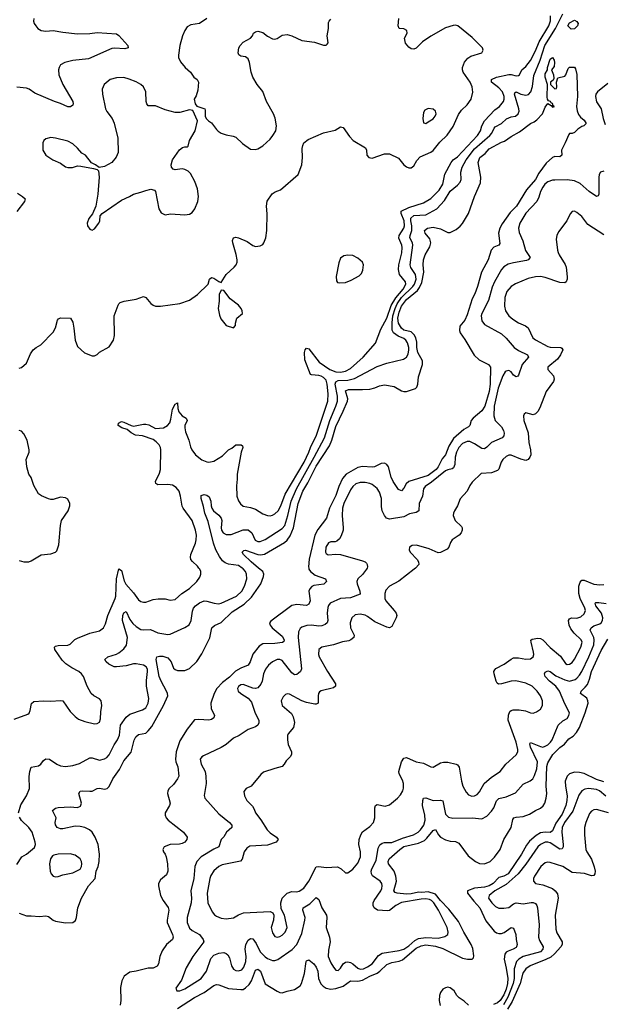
# Model space of a CAD drawing. Header units: inches. Extents: x 1839270 to 1929235, y 762242 to 910350.
# Tile 333 of 362: x 1911795 to 1916587, y 866418 to 874502. Entities that reach past the tile are written whole.
import ezdxf

# ---------------------------------------------------------------- set-up
doc = ezdxf.new("R2010")
doc.units = ezdxf.units.IN
doc.header["$MEASUREMENT"] = 0
doc.layers.add('B9816', color=7, linetype='Continuous')
doc.layers.add('B9817', color=7, linetype='Continuous')

msp = doc.modelspace()

# ---------------------------------------------------------------- linework, layer by layer
at = {"layer": 'B9816', "color": 5}
for points, elevation in [([(1911750, 868759.5), (1911860.5, 868799.5), (1911871.2, 868808.8), (1911881.6, 868830), (1911892, 868888), (1911910, 868904), (1911990, 868908.4), (1912050, 868906), (1912130, 868913), (1912150.3, 868910.3), (1912210, 868821.6), (1912250, 868780.5), (1912278.5, 868758.5), (1912330, 868738.7), (1912410, 868721.3), (1912430, 868722.4), (1912450, 868734.8), (1912457.8, 868762.2), (1912460.3, 868819.7), (1912469.7, 868870), (1912463.6, 868910), (1912450, 868927), (1912404, 868950), (1912382.7, 868970), (1912349.7, 869029.7), (1912319.6, 869110), (1912302.4, 869130), (1912281.6, 869150), (1912221.6, 869181.6), (1912174.1, 869214.1), (1912142.3, 869242.3), (1912082.3, 869330), (1912079.6, 869350), (1912090, 869358.7), (1912110, 869362.7), (1912190, 869366.3), (1912210, 869375.3), (1912247.9, 869412.1), (1912270, 869424.9), (1912370, 869465.7), (1912450, 869484.6), (1912484.2, 869510), (1912498.9, 869541.1), (1912519.5, 869610), (1912579.1, 869750), (1912584.1, 869770), (1912589.3, 869910), (1912610, 869992.4), (1912630, 869980.5), (1912653.9, 869893.9), (1912667, 869867), (1912730, 869797), (1912770, 869737.5), (1912790, 869723.9), (1912810, 869719), (1912830, 869718.7), (1912890, 869740.3), (1912932.1, 869747.9), (1912987.9, 869747.9), (1913030, 869737), (1913070, 869741.1), (1913124.8, 869790), (1913190, 869831.8), (1913248.4, 869890), (1913273.9, 869926.1), (1913281.5, 869950), (1913281.1, 869970), (1913274.6, 869990), (1913266.8, 870000)], 580), ([(1911786, 867990), (1911803.6, 868056.4), (1911850, 868128.4), (1911875.2, 868190), (1911871.5, 868288.5), (1911877.7, 868330), (1911890, 868364), (1911950, 868374.8), (1911969.6, 868390.4), (1911990, 868420.7), (1912010, 868434.4), (1912038.8, 868430), (1912099.3, 868390), (1912130, 868376.5), (1912170, 868369.2), (1912230, 868378.6), (1912285.5, 868394.5), (1912370, 868440.3), (1912390, 868440.3), (1912450, 868422.3), (1912490, 868433.4), (1912510, 868444.7), (1912530, 868466.3), (1912571.5, 868548.5), (1912598.9, 868590), (1912612.9, 868627.1), (1912622.9, 868710), (1912670, 868774.3), (1912699.5, 868800.5), (1912804.2, 868835.8), (1912830, 868851.6), (1912850.6, 868890), (1912855.8, 868930), (1912836.8, 869030), (1912835.7, 869075.7), (1912844.2, 869150), (1912843.2, 869170), (1912832.3, 869190), (1912810, 869201.3), (1912750, 869213.6), (1912730, 869213.1), (1912670, 869196.7), (1912590, 869187.3), (1912570, 869188.9), (1912526, 869210), (1912503.7, 869230), (1912494.5, 869250), (1912518, 869270), (1912590, 869293.2), (1912610, 869304.7), (1912650, 869336.3), (1912672.2, 869367.8), (1912680.5, 869430), (1912639.8, 869570), (1912642.2, 869610), (1912650, 869632.7), (1912670, 869643), (1912698.6, 869578.6), (1912724.5, 869544.5), (1912750, 869520.7), (1912790, 869496.5), (1912810, 869491.2), (1912870, 869494.7), (1912930, 869469), (1913010, 869455.3), (1913030, 869458), (1913150, 869510.4), (1913186.6, 869533.4), (1913203.5, 869570), (1913214.4, 869645.6), (1913222.4, 869670), (1913236.9, 869690), (1913270, 869713.6), (1913310, 869729.2), (1913330, 869728.3), (1913390.2, 869710.2), (1913427.1, 869707.1), (1913450, 869710.2), (1913576.1, 869770), (1913617.9, 869810), (1913639.6, 869850), (1913658.8, 869910), (1913656.8, 869950), (1913649.8, 869970), (1913630, 869994), (1913621, 870000)], 560), ([(1911790, 867165.2), (1911850, 867143.1), (1911890, 867145.7), (1911957.6, 867137.6), (1912010, 867143.9), (1912030, 867139.1), (1912070, 867109.1), (1912090, 867099.7), (1912170, 867086.2), (1912229.8, 867090.2), (1912253.7, 867106.3), (1912262.2, 867130), (1912271.3, 867210), (1912303.4, 867290), (1912361, 867390), (1912415.4, 867450), (1912423.6, 867510), (1912439.7, 867550), (1912447.2, 867590), (1912449.5, 867650), (1912439.2, 867730), (1912415, 867790), (1912389.9, 867830), (1912366.8, 867850), (1912330, 867868.8), (1912290, 867878.5), (1912250, 867879.2), (1912150, 867858.2), (1912130, 867859.8), (1912103.6, 867870), (1912087.6, 867892.4), (1912085.6, 867910), (1912094, 867950), (1912064.5, 868010), (1912090, 868027), (1912110, 868032.8), (1912210, 868039.3), (1912270, 868034.4), (1912295, 868045), (1912302.8, 868070), (1912281.1, 868150), (1912292.3, 868167.7), (1912310, 868171.8), (1912370, 868166.7), (1912390, 868169.2), (1912430, 868190.2), (1912450, 868192.6), (1912490, 868185.2), (1912514, 868190), (1912530, 868206), (1912558.8, 868270), (1912613.8, 868346.2), (1912650, 868416.1), (1912710, 868486.9), (1912734.6, 868585.4), (1912747.3, 868612.7), (1912770, 868633.4), (1912830, 868645.3), (1912850, 868662.7), (1912879.9, 868700.1), (1912975.8, 868870), (1913009.9, 868950), (1913008.4, 868970), (1913000.5, 868990), (1912955.8, 869070), (1912939.6, 869110), (1912915.9, 869250), (1912919.7, 869270), (1912943.1, 869276.9), (1912970, 869277.2), (1913010, 869262.3), (1913037.4, 869230), (1913058.9, 869178.9), (1913070, 869167.1), (1913090, 869158.6), (1913150, 869158.9), (1913190, 869173.8), (1913250, 869231.7), (1913290, 869295.8), (1913354.6, 869425.4), (1913373.5, 869510), (1913393, 869527), (1913450, 869552.2), (1913540.6, 869639.4), (1913637.6, 869702.4), (1913698.4, 869761.6), (1913756.9, 869843.1), (1913773.7, 869870), (1913797, 869930), (1913799.8, 869950), (1913792, 869970), (1913755.5, 870000)], 540), ([(1914167.9, 870000), (1914170.1, 869990), (1914183.2, 869970), (1914221.4, 869941.4), (1914305.5, 869910), (1914314.4, 869890), (1914292.1, 869867.9), (1914210, 869855.7), (1914193, 869847), (1914176.9, 869830), (1914168.6, 869810), (1914178.6, 869730), (1914170, 869702.4), (1914150, 869693.5), (1914070, 869699.8), (1914030, 869692.5), (1913856.9, 869563.1), (1913846, 869550), (1913850.2, 869530), (1913866.7, 869510), (1913950, 869439.7), (1913966.2, 869410), (1913962.7, 869397.3), (1913951.4, 869388.6), (1913890, 869381.1), (1913790, 869376.5), (1913761.2, 869358.8), (1913710, 869292), (1913687.6, 869230), (1913670, 869201.6), (1913610, 869178.8), (1913568, 869152), (1913516.6, 869103.4), (1913460.3, 869059.7), (1913413.1, 869010), (1913392.2, 868970), (1913364.2, 868890), (1913366.9, 868846.9), (1913393.1, 868790), (1913390, 868769.4), (1913370, 868756.3), (1913348.2, 868751.8), (1913264.3, 868755.7), (1913230, 868752.6), (1913170, 868676.3), (1913110, 868581.6), (1913080.5, 868490), (1913074.8, 868430), (1913077.5, 868410), (1913093.5, 868366.5), (1913100.2, 868290), (1913091.5, 868270), (1913057.9, 868222.1), (1913022.6, 868190), (1913011.8, 868170), (1913009.1, 868149.1), (1913030.3, 868070), (1913026, 868050), (1912988.9, 867990), (1912988.8, 867970), (1912997.6, 867950), (1913014.9, 867930), (1913138.4, 867830), (1913168.7, 867790), (1913166, 867770), (1913150.3, 867750), (1913130, 867738.7), (1913107.3, 867732.7), (1913029.3, 867730.7), (1912982, 867710), (1912970.6, 867690), (1912976.3, 867670), (1912990.3, 867650.3), (1912997.6, 867630), (1913008.9, 867570), (1913012, 867510), (1912998.9, 867481.1), (1912950, 867440.5), (1912933.8, 867410), (1912933.6, 867390), (1912950.2, 867310), (1912971.5, 867270), (1913012.7, 867212.7), (1913020.2, 867190), (1913005.6, 867110), (1913006, 867090), (1913049.2, 866990), (1913054.4, 866970), (1913050.3, 866950), (1912999.5, 866910), (1912963.5, 866856.5), (1912944.9, 866810), (1912934.9, 866750), (1912923.8, 866730), (1912890, 866716), (1912850, 866713.5), (1912750.8, 866690), (1912697.7, 866682.3), (1912651.5, 866648.5), (1912632.7, 866610), (1912622.6, 866557.4), (1912624.7, 866450), (1912618.8, 866410)], 540), ([(1914646.9, 870000), (1914642.2, 869990), (1914610, 869946.2), (1914571.7, 869910), (1914563.9, 869890), (1914564.5, 869870), (1914586.5, 869810), (1914590, 869784), (1914510, 869755), (1914430, 869748.3), (1914344.6, 869710), (1914330, 869693), (1914323.9, 869676.1), (1914319.2, 869630), (1914323.5, 869570), (1914319.2, 869550), (1914304, 869536), (1914274.7, 869525.3), (1914250, 869522.6), (1914190, 869529.8), (1914151.8, 869528.2), (1914110, 869515.1), (1914096.5, 869503.5), (1914083.8, 869476.2), (1914080.1, 869430), (1914107.5, 869172.5), (1914100.3, 869150), (1914084.7, 869135.3), (1914070, 869125.7), (1914050, 869122.3), (1914030, 869138.2), (1913950, 869240.8), (1913930, 869249.8), (1913910, 869249.8), (1913870, 869229.8), (1913838.5, 869201.5), (1913813.4, 869170), (1913796.2, 869130), (1913784.4, 869070), (1913775, 869045), (1913750, 869016.2), (1913730, 869011.5), (1913710, 869012.8), (1913630, 869043.1), (1913610, 869040.9), (1913590, 869026.6), (1913583.6, 869010), (1913589.4, 868989.4), (1913610, 868970.3), (1913671.1, 868931.1), (1913697.7, 868897.7), (1913728.2, 868808.2), (1913757, 868750), (1913759.3, 868730), (1913750.6, 868710), (1913730, 868697), (1913670, 868675.1), (1913595.5, 868624.5), (1913550, 868602), (1913490, 868552.2), (1913450, 868526.2), (1913302.9, 868457.1), (1913290.2, 868449.8), (1913275.8, 868430), (1913284.9, 868390), (1913316.9, 868330), (1913323.9, 868290), (1913326.3, 868230), (1913308.9, 868131.1), (1913314, 868110), (1913430, 867982.4), (1913518.3, 867910), (1913535.6, 867890), (1913537.6, 867870), (1913491.5, 867830), (1913470, 867791.8), (1913450.2, 867769.8), (1913428.5, 867710), (1913390, 867692.2), (1913284.7, 867630), (1913250.2, 867590), (1913232.7, 867550), (1913224.1, 867450), (1913198.6, 867350), (1913204.5, 867290), (1913202.3, 867250), (1913170.8, 867130), (1913170.8, 867090.8), (1913190, 867043.6), (1913210, 867025.2), (1913270.2, 866990), (1913300.2, 866950), (1913306, 866930), (1913215.3, 866810), (1913162.5, 866717.5), (1913123.9, 866616.1), (1913077.3, 866550), (1913086, 866530), (1913110, 866528.8), (1913150, 866543.9), (1913285.7, 866630), (1913329.8, 866690), (1913364.5, 866795.5), (1913390, 866820.3), (1913430, 866839), (1913470, 866842.3), (1913490, 866836), (1913504.7, 866824.7), (1913518.6, 866798.6), (1913534.4, 866734.4), (1913550, 866706), (1913570, 866695.2), (1913590, 866693.6), (1913617.9, 866702.1), (1913636.1, 866723.9), (1913652.4, 866770), (1913653.3, 866810), (1913645.6, 866870), (1913651.4, 866908.6), (1913670, 866944.2), (1913690, 866958), (1913710, 866955.8), (1913736.6, 866916.6), (1913770, 866850.2), (1913810, 866807.9), (1913830, 866794.6), (1913870, 866778.9), (1913890, 866777.2), (1913914.9, 866785.1), (1914032, 866868), (1914069.1, 866910), (1914110, 867000.3), (1914135.2, 867110), (1914137.4, 867130), (1914120.7, 867190), (1914122.7, 867210), (1914176.7, 867243.3), (1914230, 867296), (1914250, 867279.1), (1914275.8, 867210), (1914312.7, 867150), (1914317.7, 867130), (1914310.2, 867050), (1914338.6, 866970), (1914344.8, 866930), (1914330, 866862), (1914328.5, 866810), (1914350, 866758.4), (1914370, 866723), (1914390, 866699.3), (1914410, 866695.8), (1914430, 866714), (1914451.7, 866750), (1914470, 866763.7), (1914490, 866767.3), (1914510, 866762.5), (1914530, 866751.3), (1914570, 866715), (1914590, 866706.9), (1914617.6, 866710), (1914650, 866724.7), (1914689.1, 866750.9), (1914741.7, 866818.3), (1914770, 866837), (1914910, 866859.4), (1914950, 866871.2), (1914990, 866896.9), (1915039.3, 866940.7), (1915070, 866957), (1915130, 866966.5), (1915230, 866961.5), (1915285.2, 866974.8), (1915309.7, 866990), (1915314, 867010), (1915303.7, 867050), (1915232.3, 867190), (1915196, 867250), (1915176.1, 867270), (1915158.8, 867278.8), (1915130, 867283.9), (1915090, 867282), (1914930, 867253.4), (1914883.2, 867230), (1914831.2, 867188.8), (1914815.1, 867184.9), (1914732, 867192), (1914703.9, 867210), (1914696.8, 867230), (1914698.2, 867250), (1914705.8, 867270), (1914759.9, 867350), (1914768.5, 867370), (1914771.1, 867391.1), (1914767.8, 867410), (1914753.7, 867430), (1914692.7, 867472.7), (1914682.2, 867490), (1914681.5, 867510), (1914686.1, 867530), (1914720.8, 867599.2), (1914739.3, 867700.7), (1914752.7, 867727.3), (1914770, 867740.5), (1914790, 867747), (1914850, 867746.9), (1914937.3, 867782.7), (1915028.4, 867810), (1915065.3, 867830), (1915086.9, 867850), (1915114.2, 867890), (1915124.3, 867930), (1915122.6, 867970), (1915102.9, 868050), (1915103.9, 868090), (1915110, 868110.4), (1915130, 868112.6), (1915190, 868090.8), (1915250, 868095), (1915268, 868088), (1915290, 867979.3), (1915315.2, 867955.2), (1915350, 867946.9), (1915510.2, 867950.2), (1915590, 867940.4), (1915630, 867962.4), (1915670, 868002.6), (1915686.8, 868030), (1915710, 868088.7), (1915730, 868108.1), (1915790, 868122.6), (1915866.3, 868153.7), (1915930, 868224.6), (1915987.4, 868252.6), (1916008.2, 868270), (1916022.9, 868297.1), (1916041.5, 868350), (1916046.2, 868410), (1915988.8, 868530), (1915982.4, 868557.6), (1915990, 868568.2), (1916070, 868533.4), (1916090, 868530.2), (1916110, 868536), (1916130, 868549.4), (1916152.7, 868570), (1916166.6, 868590), (1916214.7, 868710), (1916254.3, 868745.7), (1916290, 868765.3), (1916304.2, 868790), (1916309.5, 868810), (1916270, 868886), (1916226.9, 868990), (1916195.6, 869030), (1916145.7, 869070), (1916109.8, 869110), (1916103.1, 869130), (1916110, 869144.4), (1916130, 869156.3), (1916150, 869149.4), (1916195.9, 869115.9), (1916270, 869081), (1916310, 869072.2), (1916354.5, 869085.5), (1916370, 869095.3), (1916390, 869118.9), (1916410.2, 869149.8), (1916467.6, 869270), (1916508.1, 869370), (1916512.4, 869410), (1916508.3, 869430), (1916478.7, 869490), (1916486, 869510), (1916510, 869526), (1916558.4, 869541.6), (1916570, 869550.2), (1916579.6, 869570), (1916581.6, 869590), (1916571.8, 869630), (1916525.9, 869690), (1916521.2, 869710), (1916524.5, 869715.5), (1916550, 869718.1), (1916610, 869707.8)], 560), ([(1915044.2, 870000), (1915034.9, 869990), (1914907.6, 869892.4), (1914830, 869849.6), (1914802.2, 869817.8), (1914791.7, 869790), (1914791.5, 869750), (1914800.8, 869730), (1914870.2, 869650), (1914885.2, 869630), (1914891.3, 869610), (1914886.5, 869590), (1914850, 869519.5), (1914830, 869509.7), (1914810, 869513.7), (1914710, 869557.3), (1914650, 869602.7), (1914630, 869612.5), (1914590, 869622.2), (1914550, 869615.8), (1914522.4, 869590), (1914507.2, 869550), (1914511.6, 869510), (1914541.6, 869450), (1914538, 869430), (1914513.4, 869410), (1914496.9, 869403.1), (1914445.3, 869394.7), (1914370, 869369.7), (1914274.8, 869350), (1914250.4, 869330), (1914247.7, 869290), (1914254.6, 869270), (1914322.4, 869150), (1914388.9, 869050), (1914386.7, 869030), (1914370, 869016.9), (1914270, 868992.1), (1914257.3, 868982.7), (1914249.2, 868970.8), (1914244.4, 868950), (1914244.4, 868890), (1914230, 868881), (1914218.6, 868881.4), (1914150, 868894.5), (1914110.4, 868910.4), (1914010, 868963.1), (1913990, 868965.7), (1913978.5, 868961.5), (1913957.2, 868942.8), (1913941.1, 868910), (1913949, 868870), (1914026.4, 868806.4), (1914038.9, 868778.9), (1914050.8, 868730.8), (1914041.8, 868690), (1914000.2, 868639.8), (1913994, 868626), (1913993.6, 868590), (1914000.2, 868550), (1914027.2, 868490), (1914027.2, 868470), (1914014.6, 868450), (1913982.6, 868417.4), (1913967.6, 868390), (1913950.4, 868370), (1913890, 868355.1), (1913797.4, 868322.6), (1913775.3, 868304.7), (1913695.5, 868210), (1913654, 868190), (1913634.9, 868165.1), (1913639.5, 868130), (1913660.4, 868090), (1913705.7, 868045.7), (1913720.6, 868020.6), (1913730.4, 867990), (1913773.7, 867933.7), (1913826, 867850), (1913850, 867825.5), (1913903.8, 867790), (1913918, 867770), (1913900.7, 867750), (1913830, 867724.8), (1913683.5, 867716.5), (1913660, 867700), (1913637.3, 867670), (1913620.3, 867610), (1913607.5, 867592.5), (1913456.3, 867563.7), (1913430, 867549.8), (1913390, 867515.1), (1913365, 867475), (1913355.6, 867450), (1913334.1, 867330), (1913340.2, 867250), (1913376.1, 867176.1), (1913393.8, 867153.8), (1913410, 867142.3), (1913450, 867126.5), (1913490, 867120.9), (1913550, 867128.9), (1913590, 867153.1), (1913632.3, 867167.7), (1913850, 867181.3), (1913872.4, 867170), (1913881.1, 867150), (1913878.3, 867110), (1913860.2, 867050), (1913870, 867003.8), (1913890, 866975.3), (1913910, 866970.3), (1913930, 866974.3), (1913950, 866985.2), (1913974, 867010), (1913989.8, 867050), (1913968, 867150), (1913940.6, 867200.6), (1913938.2, 867250), (1913950.8, 867290), (1913990, 867329.4), (1914030, 867343.9), (1914070, 867342.1), (1914090, 867347.3), (1914128.4, 867371.6), (1914169.9, 867430.1), (1914230, 867545.5), (1914250, 867550.2), (1914310, 867540.7), (1914405.5, 867545.5), (1914434.8, 867530), (1914470, 867497.3), (1914490, 867496.3), (1914530, 867526.7), (1914570, 867576.5), (1914593.5, 867630), (1914591.9, 867670), (1914578.7, 867730), (1914581.4, 867770), (1914595.1, 867810), (1914610, 867835.3), (1914670, 867876.9), (1914698.8, 867910), (1914711.2, 867950), (1914709.8, 868030.2), (1914715.1, 868050), (1914730, 868058.6), (1914795.5, 868044.5), (1914830, 868055.2), (1914897.3, 868110), (1914921.9, 868138.1), (1914939.3, 868170), (1914946.1, 868193.9), (1914946, 868230), (1914937.9, 868257.9), (1914910.8, 868310), (1914907.7, 868330), (1914930, 868408), (1914950, 868438.7), (1914970, 868444), (1915050, 868409.1), (1915110, 868398.7), (1915170, 868366.4), (1915190, 868364.4), (1915250, 868401.3), (1915274.1, 868405.9), (1915310, 868405.7), (1915378.8, 868390), (1915390, 868383), (1915404.2, 868364.2), (1915422.3, 868250), (1915434.6, 868210), (1915460, 868160), (1915479.1, 868139.1), (1915507.3, 868127.3), (1915530, 868129.1), (1915550, 868140.3), (1915570, 868162.4), (1915607.9, 868232.1), (1915670, 868283.2), (1915738.7, 868330), (1915785.4, 868390), (1915870, 868466.7), (1915884.4, 868490), (1915885, 868510), (1915869.9, 868570), (1915805.2, 868750), (1915807.7, 868792.3), (1915819.1, 868820.9), (1915829.1, 868830.9), (1915845.3, 868834.7), (1915895.2, 868835.2), (1915948.2, 868828.2), (1915990, 868811.7), (1916010, 868808.9), (1916039.5, 868820.5), (1916070, 868841.6), (1916088, 868872), (1916087.1, 868910), (1916070.9, 868950), (1916044.8, 868990), (1916003, 869030), (1915950, 869053.5), (1915867.2, 869072.8), (1915830, 869072), (1915750, 869048.5), (1915727.5, 869047.5), (1915715.4, 869055.4), (1915706.9, 869070), (1915690.8, 869130), (1915688.6, 869150), (1915694.9, 869165.1), (1915705.4, 869174.6), (1915773, 869210), (1915830, 869252.9), (1915850, 869261.3), (1915890, 869261.6), (1915950, 869251.3), (1915990, 869253.1), (1916009.8, 869270.2), (1916015.7, 869290), (1916014.5, 869310), (1915993.1, 869390), (1915992.9, 869407.1), (1916003.3, 869416.7), (1916050, 869423.9), (1916070, 869422.4), (1916091.4, 869411.4), (1916150, 869347.1), (1916236.4, 869276.4), (1916275.8, 869215.8), (1916290, 869208), (1916310, 869210.3), (1916330, 869224), (1916350, 869252.4), (1916401.5, 869350), (1916412.3, 869390), (1916404.1, 869410), (1916346.1, 869466.1), (1916320.8, 869500.8), (1916305.4, 869530), (1916302, 869570), (1916310, 869582), (1916326, 869590), (1916370, 869589), (1916400.9, 869599.1), (1916430, 869624.9), (1916439.4, 869650), (1916434.9, 869670), (1916397.9, 869750), (1916386.4, 869790), (1916385.6, 869850), (1916395.8, 869884.2), (1916410, 869900.2), (1916430, 869901.4), (1916510, 869866.4), (1916558.6, 869861.4), (1916590, 869864.9)], 580), ([(1913090, 866382.6), (1913230, 866473.2), (1913310, 866514.4), (1913390, 866572.8), (1913410, 866579.8), (1913430, 866577.8), (1913510, 866547.5), (1913610, 866538.4), (1913630, 866540.5), (1913650, 866552), (1913678.7, 866581.3), (1913697.3, 866610), (1913730, 866698), (1913750, 866706.7), (1913770.7, 866690), (1913810, 866587.5), (1913910, 866525), (1913930, 866514.8), (1913950, 866511), (1913990, 866525.5), (1914050, 866538.3), (1914097.1, 866570), (1914109.9, 866590.1), (1914133.3, 866670), (1914148, 866770), (1914150, 866774.8), (1914170, 866782), (1914210, 866751.5), (1914230, 866722.6), (1914242.7, 866690), (1914249.5, 866630), (1914266.6, 866586.6), (1914286.1, 866566.1), (1914310, 866551.5), (1914350, 866541.2), (1914390, 866547.1), (1914450, 866568.1), (1914510, 866611.4), (1914570, 866607.9), (1914610, 866616.9), (1914670, 866650.1), (1914730, 866674.2), (1914751.1, 866688.9), (1914810, 866745.4), (1914850, 866760.9), (1914910, 866771.3), (1914936.8, 866783.2), (1915050, 866878.5), (1915090, 866898.6), (1915130, 866905.5), (1915210, 866896.7), (1915270, 866876), (1915430, 866796.1), (1915472.1, 866787.9), (1915510.8, 866789.2), (1915519.9, 866800.1), (1915524.4, 866815.6), (1915515.4, 866875.4), (1915501.2, 866910), (1915441.6, 867010), (1915397.2, 867097.2), (1915319.5, 867199.5), (1915250.9, 867270), (1915210, 867321.9), (1915150, 867340.6), (1915095.3, 867335.3), (1915070, 867337.8), (1915010, 867324.4), (1914970, 867322.7), (1914893.2, 867330), (1914876.5, 867336.5), (1914867.7, 867350), (1914888, 867430), (1914884.5, 867470), (1914870.3, 867510.3), (1914823.2, 867570), (1914821, 867590), (1914828.9, 867611.1), (1914915.7, 867690), (1914950, 867714.9), (1915070, 867742.2), (1915117.9, 867762.1), (1915138.9, 867781.1), (1915190, 867845.6), (1915210, 867853.4), (1915234, 867810), (1915250.3, 867790), (1915292.1, 867767.9), (1915330, 867757.7), (1915373.9, 867753.9), (1915401.3, 867741.3), (1915477.4, 867637.4), (1915536.5, 867590), (1915570, 867574.8), (1915610, 867570.9), (1915658.7, 867590), (1915694, 867626), (1915738.5, 867690), (1915770, 867771.5), (1915829.8, 867870), (1915844, 867936), (1915850.9, 867949.1), (1915870, 867955.6), (1915930, 867958.7), (1915981, 867979), (1916030, 868009.2), (1916071.8, 868028.2), (1916092.3, 868047.7), (1916106.6, 868070), (1916118, 868110), (1916123, 868150), (1916118.4, 868210), (1916123.5, 868370), (1916130, 868401.5), (1916172.5, 868470), (1916230, 868525.6), (1916267.4, 868552.6), (1916303.5, 868596.5), (1916340, 868620), (1916366, 868650), (1916389.9, 868690), (1916438.8, 868810), (1916461.2, 868890), (1916459.5, 868910), (1916450.4, 868930.4), (1916398.9, 868970), (1916404.8, 868990), (1916438.9, 869021.1), (1916455.9, 869044.1), (1916473.2, 869086.8), (1916489.1, 869150), (1916570, 869323.9), (1916625, 869415)], 540), ([(1916590, 868243.2), (1916530, 868264.4), (1916430, 868312.2), (1916390, 868321), (1916350, 868323.6), (1916310, 868309.8), (1916290, 868289.7), (1916274.6, 868250), (1916275.4, 868210), (1916290.1, 868130), (1916287.4, 868090), (1916278.3, 868050), (1916250, 867977.9), (1916195.6, 867904.4), (1916170, 867841.5), (1916150.6, 867829.4), (1916110, 867831.9), (1916070, 867825.1), (1916034.8, 867805.2), (1915981.7, 867758.3), (1915955.3, 867724.7), (1915916, 867650), (1915806.2, 867490), (1915770, 867469.2), (1915730, 867458), (1915681.3, 867410), (1915650, 867390.7), (1915610, 867380.8), (1915528.1, 867371.9), (1915471.5, 867350), (1915472.4, 867330), (1915524, 867264), (1915573.8, 867210), (1915623.2, 867103.2), (1915690, 867018.5), (1915710, 867003.9), (1915730, 866999.2), (1915750, 867000.7), (1915771.5, 867008.5), (1915830, 867048.2), (1915850, 867042), (1915869, 866990), (1915870.2, 866950), (1915878.5, 866910), (1915875.2, 866890), (1915870, 866885.6), (1915846.7, 866870), (1915804.7, 866855.3), (1915790, 866846), (1915777, 866830), (1915773.3, 866790), (1915790, 866715.8), (1915801.9, 866630), (1915799.4, 866590), (1915790, 866542.7), (1915770, 866495.9), (1915740.5, 866450), (1915717, 866430), (1915684, 866416)], 540), ([(1916606.3, 868126.3), (1916554.3, 868170), (1916530, 868181.3), (1916464.7, 868190), (1916434.9, 868185.1), (1916410, 868169.8), (1916386, 868134), (1916335.2, 868004.8), (1916269.4, 867910), (1916249.3, 867870), (1916246.9, 867830), (1916258.4, 867730), (1916256.8, 867710), (1916250, 867695.4), (1916230, 867690.6), (1916150, 867744), (1916130, 867750.3), (1916110, 867749.9), (1916070.2, 867730), (1916048.4, 867710), (1915951.2, 867568.8), (1915888.1, 867490), (1915790, 867402.3), (1915696.8, 867350), (1915648.3, 867310), (1915644.7, 867290), (1915670.6, 867250.6), (1915701.6, 867221.6), (1915730, 867208.6), (1915770, 867206.4), (1915810, 867213.7), (1915850, 867244.2), (1915870, 867250.7), (1915930, 867243.2), (1915994.2, 867254.2), (1916010, 867253.2), (1916030, 867244.7), (1916042, 867230), (1916047.6, 867210), (1916060.9, 867070), (1916054.6, 866970), (1916062.8, 866942.8), (1916094, 866890), (1916091.1, 866870), (1916070, 866849.4), (1915930, 866809.9), (1915892.5, 866790), (1915872.6, 866770), (1915853.9, 866710), (1915854.2, 866630), (1915845.7, 866590), (1915804, 866476), (1915766.5, 866413.5)], 560), ([(1916630, 867989.9), (1916530, 868016.8), (1916510, 868015.8), (1916490, 868003.6), (1916474.4, 867985.6), (1916442, 867910), (1916432.6, 867870), (1916432.3, 867810), (1916444.2, 867690), (1916452, 867670), (1916490.3, 867610), (1916512.5, 867547.5), (1916519.3, 867510), (1916517.3, 867490), (1916510, 867475.3), (1916490, 867472.7), (1916432, 867492), (1916330, 867500.9), (1916255.6, 867550), (1916150, 867583.5), (1916130, 867586), (1916110, 867580.4), (1916073.6, 867550), (1916021.2, 867470), (1916013.6, 867450), (1916013.1, 867430), (1916029.2, 867409.2), (1916090, 867397.7), (1916168.6, 867368.6), (1916191.8, 867350), (1916210, 867324.9), (1916217.2, 867290), (1916190.9, 867150), (1916196.3, 867036.3), (1916204, 867004), (1916248.3, 866930), (1916248.3, 866910), (1916237.8, 866890), (1916187.3, 866832.7), (1916154.5, 866805.5), (1916115.2, 866784.8), (1915986.1, 866733.9), (1915950, 866709.8), (1915926.9, 866673.1), (1915904, 866590), (1915838.4, 866441.6), (1915801, 866379)], 580), ([(1911770, 867564.7), (1911812, 867628), (1911849.5, 867650.5), (1911915.1, 867704.9), (1911925.2, 867730), (1911922.7, 867750), (1911896.9, 867830), (1911870, 867869.6), (1911808.4, 867928.4), (1911793.3, 867953.3)], 560), ([(1915478.9, 866410), (1915444, 866444), (1915403.4, 866470), (1915384.2, 866490), (1915361, 866530), (1915330, 866553), (1915310, 866558), (1915290, 866553.5), (1915270, 866541), (1915250, 866514.3), (1915240.8, 866490), (1915238.4, 866450), (1915247.9, 866407.9)], 540)]:
    msp.add_lwpolyline(points, dxfattribs=dict(at, elevation=elevation))
at = {"layer": 'B9816', "color": 5, "elevation": 560}
msp.add_lwpolyline([(1912210, 867654.7), (1912110, 867649.5), (1912076.3, 867643.7), (1912063.4, 867636.6), (1912048.4, 867611.6), (1912040.4, 867570), (1912046, 867510), (1912054, 867490), (1912070, 867470.8), (1912090, 867465.5), (1912110, 867468.2), (1912150, 867481.3), (1912230, 867496.4), (1912290, 867528.5), (1912301.3, 867550), (1912304.7, 867570), (1912302.4, 867590), (1912292.1, 867612.1), (1912250, 867643.6)], close=True, dxfattribs=at)
at = {"layer": 'B9817', "color": 5}
for points, elevation in [([(1911910.5, 874510.5), (1911908.4, 874490), (1911914, 874470), (1911926.4, 874450), (1911944.4, 874430), (1911970, 874413.4), (1912010, 874406.2), (1912070, 874412.3), (1912150, 874398.2), (1912270, 874384.9), (1912370, 874388.5), (1912430, 874397), (1912590, 874385.5), (1912610, 874370.8), (1912684, 874290), (1912686, 874270), (1912658, 874262), (1912572.4, 874267.6), (1912550, 874265.1), (1912358.9, 874181.1), (1912230, 874167.1), (1912164.9, 874150), (1912130.4, 874130), (1912118.9, 874110), (1912114.3, 874090), (1912115.2, 874050), (1912149.4, 873969.4), (1912230.2, 873830), (1912233.1, 873810), (1912230, 873799), (1912212.9, 873787.1), (1912190, 873786.6), (1912130, 873814.7), (1912081.2, 873830), (1911919.7, 873899.7), (1911871.3, 873931.3), (1911850, 873939.5), (1911772.5, 873947.5)], 620), ([(1911790, 871642), (1911810, 871646), (1911850, 871680.5), (1911882.3, 871757.7), (1911905.1, 871790), (1911930, 871810.4), (1911968.3, 871831.7), (1912070, 871937.3), (1912090, 871971), (1912105.6, 872034.4), (1912113.8, 872046.2), (1912130, 872052.7), (1912210.7, 872050), (1912230, 872018), (1912239.2, 871970), (1912249, 871870), (1912270, 871819.1), (1912327.2, 871767.2), (1912390, 871742.6), (1912410, 871741.3), (1912430, 871752.7), (1912450, 871773.1), (1912530, 871817), (1912564.7, 871870), (1912573, 871910), (1912570.7, 872070), (1912602.4, 872157.6), (1912608.2, 872170), (1912620.9, 872179.1), (1912652.7, 872190), (1912752.1, 872207.9), (1912810, 872228.7), (1912830, 872222), (1912871.8, 872171.8), (1912890, 872158), (1912910, 872150.4), (1912950, 872150.4), (1913110, 872172.8), (1913190, 872200.2), (1913255.3, 872244.7), (1913341.2, 872330), (1913354, 872370), (1913370, 872386), (1913390, 872378.8), (1913430, 872351.3), (1913450, 872344.7), (1913489.6, 872410), (1913556, 872470), (1913573.1, 872490), (1913580.3, 872510), (1913581.6, 872530), (1913572.8, 872572.8), (1913543.6, 872670), (1913542.9, 872690), (1913549.6, 872710.4), (1913570, 872715.8), (1913590, 872710.3), (1913661.2, 872681.2), (1913710, 872648.7), (1913730, 872640.3), (1913770, 872643.7), (1913790, 872655.5), (1913799.7, 872670), (1913816.4, 872710), (1913823.9, 872770), (1913827.5, 872907.5), (1913820.9, 872970), (1913827.5, 873012.5), (1913867.2, 873072.8), (1913892.1, 873087.9), (1913935.6, 873104.4), (1914080.4, 873230), (1914110, 873311.3), (1914116.8, 873370), (1914114.7, 873445.3), (1914118.2, 873470), (1914129.1, 873490.9), (1914162.1, 873517.9), (1914290, 873574), (1914385.6, 873594.4), (1914430, 873622), (1914450, 873616.3), (1914502.3, 873542.3), (1914532.7, 873510), (1914634, 873450), (1914641.3, 873430), (1914646.4, 873390), (1914662.8, 873370), (1914690, 873366), (1914790, 873399.6), (1914830, 873400.3), (1914904.8, 873364.8), (1914948.4, 873310), (1914970, 873292.7), (1914990, 873286.4), (1915010, 873286.4), (1915030, 873302), (1915055.5, 873344.5), (1915083.2, 873376.8), (1915170, 873413.7), (1915190, 873427.5), (1915245.3, 873494.7), (1915305.4, 873554.6), (1915354.4, 873625.6), (1915396.5, 873723.5), (1915422.5, 873757.5), (1915470, 873801.2), (1915502.2, 873850), (1915514.2, 873905.8), (1915509.4, 873950), (1915492.2, 873990), (1915435.8, 874070), (1915429.9, 874090), (1915430.5, 874110), (1915446.9, 874153.1), (1915474, 874186), (1915498.7, 874201.3), (1915589.2, 874230), (1915600.9, 874250), (1915594.5, 874270), (1915510, 874355.6), (1915392.3, 874450), (1915370, 874455.8), (1915353, 874453), (1915290, 874433.7), (1915170, 874367.4), (1915100.9, 874319.1), (1915050, 874267), (1915030, 874259.5), (1915010, 874262.9), (1914990, 874275.1), (1914963.6, 874310), (1914955.1, 874350), (1914975.6, 874390), (1914972.5, 874412.5), (1914950, 874427), (1914910, 874429.2), (1914901.2, 874450), (1914906.6, 874510)], 620), ([(1913266.8, 870000), (1913255, 870015), (1913212.6, 870052.6), (1913201.1, 870070), (1913196.4, 870090), (1913199.2, 870110), (1913237.3, 870202.7), (1913244.2, 870230), (1913245.7, 870270), (1913238, 870310), (1913209.8, 870390), (1913137.6, 870490), (1913128.5, 870508.5), (1913115.8, 870590), (1913103, 870630), (1913080.7, 870660.7), (1913050, 870679.9), (1913010, 870686.8), (1912930, 870682.3), (1912912.9, 870692.9), (1912911.1, 870710), (1912942, 870778), (1912950.5, 870810), (1912952.9, 870970), (1912950.4, 870990), (1912941.2, 871010), (1912916.4, 871036.4), (1912890, 871054.4), (1912804.2, 871084.2), (1912746.9, 871090), (1912709.8, 871110), (1912676, 871136), (1912632.3, 871150), (1912603, 871170), (1912606, 871190), (1912630, 871201.7), (1912650, 871197.7), (1912709.1, 871169.1), (1912730, 871164.5), (1912810, 871181.9), (1912830, 871181.4), (1912854.3, 871174.3), (1912910, 871146.1), (1912975.6, 871150), (1913008.8, 871171.2), (1913026.9, 871193.1), (1913036.7, 871223.3), (1913050, 871303), (1913070, 871344.9), (1913090, 871354.8), (1913093.8, 871310), (1913102.3, 871282.3), (1913129.3, 871249.3), (1913160.5, 871230), (1913168.5, 871210), (1913151.9, 871170), (1913150.9, 871150), (1913156.9, 871116.9), (1913183.5, 871050), (1913195.9, 870995.9), (1913209, 870970), (1913239.6, 870930), (1913290, 870888.9), (1913330, 870870.3), (1913347.9, 870867.9), (1913390, 870878.5), (1913459, 870921), (1913509.6, 870970), (1913536.3, 870983.7), (1913570, 871010.3), (1913612.4, 871012.4), (1913623.5, 871003.5), (1913627.3, 870990), (1913614, 870950), (1913580.2, 870770), (1913580.8, 870730), (1913574.4, 870674.4), (1913578.9, 870590), (1913591.4, 870551.4), (1913607, 870527), (1913630, 870508.9), (1913690, 870497.2), (1913730, 870484.2), (1913790, 870446), (1913830, 870431.2), (1913850, 870429.1), (1913870, 870433.2), (1913890, 870444.7), (1913917.4, 870470), (1913938.9, 870510), (1913974.5, 870605.5), (1914129.5, 870870), (1914169.6, 870950), (1914183.5, 870990), (1914231.5, 871090), (1914325.5, 871370), (1914328.9, 871430), (1914319.7, 871510), (1914310, 871540.9), (1914290, 871564.7), (1914270, 871575.4), (1914250, 871581.7), (1914190, 871585.4), (1914182.9, 871590), (1914136.2, 871710), (1914131.9, 871768.1), (1914139.1, 871790), (1914150, 871803.7), (1914170, 871798.7), (1914253.4, 871690), (1914340.2, 871630), (1914389.4, 871609.4), (1914430, 871606.9), (1914470, 871615.5), (1914510, 871638.4), (1914613.7, 871730), (1914715, 871845), (1914760.3, 871959.7), (1914809.6, 872050), (1914845.9, 872154.1), (1914882.5, 872217.5), (1914943.3, 872290), (1914965.2, 872330), (1914962.4, 872350), (1914914, 872410), (1914904.6, 872450), (1914909, 872490), (1914932.2, 872587.8), (1914934.8, 872630), (1914932.3, 872650), (1914908.9, 872708.9), (1914909.9, 872730), (1914948.4, 872790), (1914955, 872810), (1914951.1, 872850), (1914928.2, 872910), (1914927.6, 872930), (1914990, 872960.1), (1915110, 872999.3), (1915170, 873033.4), (1915238.7, 873101.3), (1915269, 873150), (1915286.8, 873233.2), (1915337.4, 873330), (1915355.2, 873350), (1915390, 873375), (1915552.4, 873550), (1915579.4, 873590), (1915589.9, 873630), (1915611.4, 873670), (1915697.3, 873762.7), (1915734.1, 873790), (1915766, 873830), (1915774, 873850), (1915773.5, 873870), (1915757.8, 873910), (1915730, 873942.3), (1915670, 873988.4), (1915669.1, 874010), (1915710, 874029.5), (1915810, 874051.5), (1915830, 874051), (1915870, 874040.2), (1915890, 874043.6), (1915897.4, 874050), (1915918, 874090), (1915950, 874116.3), (1915990, 874165.2), (1916030, 874246.7), (1916059, 874321), (1916138.6, 874450), (1916151.8, 874491.8), (1916152.7, 874532.7)], 580), ([(1913331, 874510), (1913271, 874470), (1913200.7, 874459.3), (1913170, 874443.7), (1913150, 874412.7), (1913132.2, 874370), (1913110.2, 874289.7), (1913097.7, 874210), (1913098, 874190), (1913116.1, 874156.1), (1913152.7, 874110), (1913196.4, 874070), (1913224.9, 874030), (1913251.8, 874011.8), (1913263, 873990), (1913256.3, 873923.7), (1913242.8, 873877.2), (1913227.3, 873850), (1913236, 873810), (1913250, 873791.3), (1913314, 873770), (1913318, 873758), (1913318, 873710), (1913324.7, 873690), (1913344.7, 873670), (1913370, 873654), (1913410, 873598.8), (1913425.5, 873585.5), (1913450, 873570.5), (1913490, 873556.4), (1913546.6, 873546.6), (1913570, 873536.3), (1913623.8, 873483.8), (1913690, 873439.3), (1913730, 873436.3), (1913750, 873442), (1913790, 873464.9), (1913850, 873520.5), (1913873.6, 873550), (1913896.9, 873590), (1913902.4, 873630), (1913892.3, 873692.3), (1913879.7, 873730), (1913821.7, 873830), (1913791.8, 873911.8), (1913743.6, 873970), (1913709.7, 874029.7), (1913694.7, 874070), (1913682.9, 874150), (1913670, 874179), (1913650, 874197.2), (1913610, 874201.2), (1913593.2, 874213.2), (1913589.2, 874230), (1913594.5, 874270), (1913604.5, 874290), (1913630, 874318), (1913690.8, 874349.2), (1913707.6, 874370), (1913715.1, 874390), (1913730, 874403), (1913750, 874408.2), (1913790, 874397.3), (1913830, 874366.8), (1913870, 874344), (1913890, 874340.7), (1913910, 874347.7), (1913950, 874375.5), (1913990, 874380.4), (1914030, 874368.4), (1914110, 874330.4), (1914216.7, 874316.7), (1914290, 874291.3), (1914310, 874292), (1914320.4, 874299.6), (1914328.4, 874311.6), (1914320.7, 874370), (1914329.6, 874430), (1914330, 874478), (1914335.1, 874490), (1914350, 874504.9)], 640), ([(1913621, 870000), (1913590, 870020.7), (1913510, 870030.7), (1913482.3, 870042.3), (1913459.7, 870059.7), (1913434.6, 870094.6), (1913404.3, 870150), (1913385.1, 870205.1), (1913341.2, 870381.2), (1913314.2, 870450), (1913305, 870505), (1913284.7, 870570), (1913283.6, 870596.4), (1913310, 870602.4), (1913330, 870597.6), (1913350, 870584.9), (1913363.1, 870550), (1913366, 870510), (1913372.6, 870490), (1913387.2, 870470), (1913430, 870434.5), (1913450, 870408.5), (1913455.8, 870390), (1913448.1, 870330), (1913451, 870310), (1913464.5, 870290), (1913490, 870274.3), (1913530, 870276.3), (1913630, 870313.7), (1913670, 870313.6), (1913700.9, 870290), (1913729.5, 870229.5), (1913750, 870218.6), (1913770, 870217.5), (1913810, 870233.9), (1913950, 870323.5), (1913971.2, 870350), (1913995.3, 870430), (1914023.3, 870550), (1914066.9, 870650), (1914213.9, 870910), (1914297.2, 871070), (1914340.9, 871210), (1914391.4, 871330), (1914403.8, 871370), (1914405.3, 871410), (1914385.1, 871510), (1914390.9, 871529.1), (1914410, 871539.4), (1914490, 871542.1), (1914544.1, 871555.9), (1914730, 871655.3), (1914810, 871682.5), (1914946.1, 871713.9), (1914970.9, 871730), (1914983.8, 871756.2), (1914989.9, 871790), (1914989.9, 871810), (1914978.2, 871850), (1914966.6, 871870), (1914950, 871883), (1914903.6, 871903.6), (1914864.8, 871930), (1914853.4, 871953.4), (1914852.1, 872012.1), (1914858.2, 872070), (1914876.5, 872130), (1914894.2, 872170), (1914930, 872221.4), (1915022.8, 872310), (1915035.5, 872330), (1915049.3, 872370), (1915045.9, 872410), (1915006, 872466), (1915000.6, 872490), (1915023.8, 872650), (1915019.2, 872670), (1914998.7, 872710), (1915000.4, 872730), (1915015.6, 872770), (1915014.1, 872810), (1915005.7, 872850), (1915007.5, 872872.5), (1915030, 872892.7), (1915130, 872900.1), (1915218.9, 872950), (1915282, 873018), (1915330, 873093.5), (1915390, 873142), (1915411.9, 873168.1), (1915418.7, 873190), (1915418.1, 873250), (1915427.9, 873290), (1915459.5, 873350), (1915530, 873441), (1915654.5, 873550), (1915672.2, 873570), (1915689.5, 873610.5), (1915699.1, 873620.9), (1915749.7, 873650), (1915792.5, 873687.5), (1915830, 873702.8), (1915866.6, 873710), (1915887.3, 873730), (1915894.6, 873750), (1915893.3, 873770), (1915857.8, 873890), (1915860.2, 873899.8), (1915870, 873908.8), (1915910, 873890.1), (1915950, 873882), (1915972.7, 873887.3), (1915991.3, 873908.7), (1916006, 873954.1), (1916016.5, 874043.5), (1916067, 874170), (1916107.6, 874290), (1916193.4, 874430), (1916253.5, 874550)], 560), ([(1913755.5, 870000), (1913694.8, 870050), (1913632.3, 870110), (1913620.4, 870130), (1913635.8, 870144.2), (1913650, 870147.8), (1913750, 870111.3), (1913771.7, 870108.3), (1913805.8, 870114.3), (1913970, 870210.1), (1913991.3, 870228.7), (1914016.3, 870263.7), (1914043.8, 870330), (1914081.6, 870530), (1914120.1, 870630), (1914161.5, 870698.5), (1914230, 870835.7), (1914337.3, 871002.7), (1914357.1, 871050), (1914390, 871160.7), (1914451.8, 871288.2), (1914485.6, 871370), (1914488.1, 871390), (1914470, 871454.6), (1914493.6, 871466.4), (1914610, 871464.2), (1914671, 871469), (1914710, 871479), (1914750, 871496.3), (1914790, 871503.2), (1914870.2, 871490.2), (1914930, 871455.3), (1914950, 871448.7), (1914970.9, 871449.1), (1915045.5, 871474.5), (1915056.4, 871483.6), (1915065, 871510), (1915068.8, 871570), (1915102.5, 871670), (1915101.6, 871701.6), (1915064, 871770), (1915055.5, 871810), (1915054.3, 871854.3), (1915046.2, 871890), (1915034.7, 871914.7), (1915010, 871939.9), (1914950, 871952.8), (1914930, 871968.2), (1914904.8, 872010), (1914898.9, 872050), (1914910, 872099.1), (1914930, 872150.6), (1914970, 872203.8), (1915061.8, 872278.2), (1915078.2, 872301.8), (1915096.5, 872343.5), (1915112.5, 872430), (1915107, 872490), (1915109.9, 872530.1), (1915123.9, 872570), (1915162.1, 872637.9), (1915169.2, 872670), (1915162.7, 872702.7), (1915125.3, 872750), (1915118.9, 872770), (1915142, 872790), (1915190, 872798.6), (1915250, 872783.8), (1915310, 872754), (1915330, 872755), (1915379.7, 872780.3), (1915412.3, 872807.7), (1915431.5, 872828.5), (1915478.5, 872910), (1915528.2, 873050), (1915578.9, 873161.1), (1915580.9, 873210), (1915558.5, 873330), (1915572.6, 873370), (1915615.8, 873404.2), (1915650, 873440.2), (1915750, 873495.2), (1915775.6, 873504.4), (1915830, 873542.4), (1915899.9, 873580.1), (1915989.7, 873650), (1916017.8, 873662.2), (1916041.3, 873678.7), (1916087.6, 873730), (1916110, 873784.7), (1916130, 873814), (1916158, 873798), (1916170, 873784.7), (1916186, 873790), (1916175.3, 873795.3), (1916170, 873814), (1916158, 873818), (1916154, 873830), (1916136.4, 873836.4), (1916128.9, 873848.9), (1916124.5, 873864.5), (1916129.4, 873969.4), (1916108.9, 874028.9), (1916110, 874057.3), (1916128.2, 874090), (1916127.7, 874110), (1916150, 874176.4), (1916170, 874190.8), (1916182, 874170), (1916186.4, 874150), (1916184, 874116), (1916162, 874090), (1916179.1, 874050), (1916181, 874019), (1916175.3, 874004.7), (1916152, 873990), (1916154, 873970), (1916190, 873934), (1916202, 873938), (1916206, 873950), (1916202, 873990), (1916214.6, 874025.4), (1916270, 874038.8), (1916279.3, 874050), (1916299, 874101), (1916310, 874112), (1916350, 874111.3), (1916358.8, 874098.8), (1916370.4, 874050.4), (1916374.4, 873870), (1916366, 873790), (1916372.7, 873752.7), (1916382.6, 873722.6), (1916400.6, 873700.6), (1916430, 873677), (1916446, 873650), (1916427.3, 873630), (1916410, 873624.8), (1916377.2, 873602.8), (1916350, 873574.7), (1916330, 873566.3), (1916310, 873566), (1916302.3, 873557.7), (1916274.6, 873490), (1916243.1, 873430), (1916247.3, 873390), (1916230, 873375.1), (1916190, 873377.4), (1916170, 873369.7), (1916116.8, 873323.2), (1916058.6, 873241.4), (1916030, 873189.8), (1915955.9, 873104.1), (1915872.9, 872970), (1915822.5, 872917.5), (1915754.9, 872825.1), (1915735.9, 872790), (1915726.8, 872750), (1915736.5, 872663.5), (1915728, 872650), (1915687.1, 872632.9), (1915664.7, 872610), (1915642, 872530), (1915585.6, 872430), (1915554.6, 872310), (1915531.8, 872250), (1915510.7, 872209.3), (1915470, 872079.7), (1915450, 872034.3), (1915410, 871986), (1915405.2, 871950), (1915411.7, 871930), (1915450, 871877.1), (1915527, 871747), (1915568.4, 871708.4), (1915644.9, 871670), (1915660.3, 871650), (1915656.9, 871510), (1915650.5, 871450), (1915615, 871330), (1915588, 871290), (1915516.8, 871230), (1915502.4, 871210), (1915490.1, 871169.9), (1915480.6, 871159.4), (1915442.1, 871137.9), (1915355.8, 871064.2), (1915319.5, 871000.5), (1915291.5, 870930), (1915263.7, 870896.3), (1915231.6, 870830), (1915214.8, 870810), (1915150, 870759.8), (1914990, 870709.9), (1914969.3, 870690.7), (1914950, 870654.6), (1914930, 870634.6), (1914905.5, 870645.5), (1914860.3, 870710), (1914844.6, 870744.6), (1914823, 870830), (1914810.3, 870850.3), (1914790, 870859.9), (1914763.3, 870856.7), (1914708.5, 870831.5), (1914690, 870828.7), (1914610, 870834.5), (1914570, 870824.3), (1914475.2, 870770), (1914444.6, 870735.4), (1914415.7, 870670), (1914390, 870595.6), (1914339.8, 870490), (1914313.9, 870410), (1914243, 870317), (1914219, 870270), (1914172, 870072), (1914165.7, 870010), (1914167.9, 870000)], 540), ([(1916623.4, 873976.6), (1916539, 873910), (1916525.4, 873890), (1916522.6, 873870), (1916530, 873827.3), (1916570.3, 873770), (1916584.7, 873690), (1916602, 873642)], 560), ([(1916590, 873256.9), (1916564, 873250), (1916552.7, 873230), (1916550, 873206), (1916550.3, 873069.7), (1916544.5, 873055.5), (1916530.4, 873049.6), (1916470, 873090.9), (1916396.6, 873156.6), (1916350, 873179), (1916290, 873186.9), (1916190, 873185.4), (1916170, 873184.1), (1916131.8, 873170), (1916106.4, 873150), (1916090, 873126), (1916070.2, 873090), (1916056.1, 873043.9), (1916039.7, 873010), (1915950, 872912.8), (1915902.3, 872830), (1915890.2, 872790), (1915894.6, 872754.6), (1915925, 872685), (1915948, 872608), (1915985.3, 872550), (1915970.5, 872530), (1915955.2, 872524.8), (1915850, 872506.6), (1915806.2, 872493.8), (1915770, 872471.6), (1915750, 872452), (1915692.1, 872350), (1915675.1, 872304.9), (1915644.9, 872195.1), (1915588.4, 872090), (1915582.9, 872070), (1915588.1, 872030), (1915610, 871999.6), (1915750, 871921.5), (1915790, 871887), (1915853.8, 871810), (1915890, 871785.9), (1915964.9, 871750), (1915971.8, 871730), (1915920.9, 871670), (1915890, 871582.4), (1915883.8, 871576.2), (1915870, 871569.8), (1915850, 871583.7), (1915830, 871610.7), (1915810, 871622.3), (1915790, 871617), (1915782, 871610), (1915762.1, 871577.9), (1915722.4, 871477.6), (1915689.7, 871329.7), (1915688.5, 871248.5), (1915698.5, 871210), (1915750, 871158.5), (1915766.2, 871130), (1915773.1, 871106.9), (1915770, 871084.2), (1915755.8, 871070), (1915670, 871030.7), (1915630, 870991.1), (1915610, 870978.7), (1915590, 870979.8), (1915530, 871020.2), (1915490, 871037.8), (1915470, 871038.6), (1915430, 871021.7), (1915400.8, 870990), (1915382, 870950), (1915370.1, 870910), (1915367.3, 870850), (1915357.4, 870822.6), (1915346, 870814), (1915310, 870807.1), (1915290, 870796.5), (1915176.4, 870703.6), (1915123.8, 870670), (1915110.4, 870650), (1915103.1, 870590), (1915075.6, 870530), (1915071.1, 870468.9), (1915050, 870455.6), (1914994.9, 870445.1), (1914950, 870420.4), (1914830, 870401.1), (1914806.3, 870410), (1914789.8, 870430), (1914770.7, 870470.7), (1914765.7, 870505.7), (1914765, 870570), (1914750, 870623), (1914730, 870654), (1914690, 870685.5), (1914670, 870694.6), (1914630, 870702.4), (1914590, 870701.7), (1914555.8, 870690), (1914530, 870669.8), (1914510, 870641.3), (1914457.2, 870530), (1914444.7, 870490), (1914442.3, 870430), (1914451.1, 870328.9), (1914450.2, 870309.8), (1914435.6, 870264.4), (1914420.9, 870239.1), (1914399.2, 870220.8), (1914384.7, 870215.3), (1914350, 870213.6), (1914330, 870206), (1914308.9, 870170), (1914305.7, 870130), (1914310, 870118.8), (1914327.6, 870107.6), (1914390, 870114), (1914430, 870110.3), (1914610, 870058.8), (1914630, 870051.3), (1914641, 870041), (1914649, 870030), (1914651.5, 870010), (1914646.9, 870000)], 560), ([(1911776, 873076), (1911817.3, 873050), (1911838.8, 873030), (1911833.4, 873010), (1911770, 872926.6)], 620), ([(1916590, 872734.2), (1916459.5, 872819.5), (1916410, 872885.4), (1916370, 872919.7), (1916350, 872929.5), (1916330, 872926.6), (1916313.5, 872906.5), (1916287.2, 872850), (1916219.9, 872760.1), (1916206.4, 872730), (1916200.9, 872699.1), (1916210.2, 872610), (1916216.9, 872590), (1916223.9, 872570), (1916272.5, 872492.5), (1916280.6, 872470), (1916289.3, 872390.7), (1916289.1, 872370), (1916282, 872350), (1916270, 872342), (1916230, 872342.6), (1916110, 872386), (1916070, 872393), (1916030, 872390.7), (1915970, 872377.3), (1915867, 872333), (1915829.5, 872310.5), (1915794.7, 872270), (1915778.9, 872221.1), (1915774.6, 872150), (1915782.7, 872110), (1915810.2, 872070), (1915842.5, 872042.5), (1915890, 872011.8), (1915947.8, 871987.8), (1915970, 871972), (1916008.9, 871890), (1916030, 871873.1), (1916130, 871818.5), (1916150, 871812.4), (1916238, 871810), (1916246, 871806), (1916255.5, 871790), (1916235.3, 871750), (1916210, 871715.1), (1916130.6, 871650), (1916130.6, 871630), (1916177.8, 871577.8), (1916184.2, 871550), (1916177.6, 871530), (1916116.5, 871450), (1916065.7, 871314.3), (1916050, 871286), (1916030, 871264.5), (1916010, 871258), (1915950, 871272.7), (1915937.3, 871262.7), (1915930.8, 871250), (1915935.5, 871210), (1915970.3, 871110), (1915976.1, 871030), (1915990.2, 870969.8), (1915990.3, 870930), (1915983.8, 870910), (1915970.3, 870889.7), (1915950, 870883.5), (1915910, 870892.3), (1915830, 870927.4), (1915810, 870925.7), (1915790, 870915.1), (1915762.6, 870890), (1915749, 870870), (1915728.1, 870811.9), (1915718.4, 870801.6), (1915670, 870782), (1915584.2, 870775.8), (1915510, 870704.7), (1915490, 870678), (1915468, 870632), (1915411, 870569), (1915390.1, 870509.9), (1915363.7, 870470), (1915355.6, 870450), (1915354.9, 870430), (1915369.2, 870390), (1915421.5, 870341.5), (1915428.3, 870330), (1915427.8, 870310), (1915419.5, 870290), (1915403.8, 870270), (1915345.5, 870230), (1915331.3, 870210), (1915317.4, 870170), (1915305.7, 870154.3), (1915250, 870128), (1915230, 870124), (1915157.7, 870157.7), (1915052.3, 870187.7), (1915016.5, 870183.5), (1914996.3, 870170), (1914993, 870150), (1915001.6, 870130), (1915059.5, 870070), (1915070.4, 870050), (1915072, 870030), (1915044.2, 870000)], 580), ([(1911790, 870061.1), (1911830, 870050.3), (1911868.5, 870051.5), (1911890, 870057.6), (1911970, 870107), (1912050, 870116.3), (1912088.7, 870130), (1912098.4, 870141.6), (1912116.9, 870190), (1912130.7, 870349.3), (1912138.9, 870390), (1912191.5, 870470), (1912207.3, 870510), (1912207, 870530), (1912190, 870564), (1912170, 870576), (1912130, 870580.9), (1912070, 870562.7), (1912050, 870563.7), (1912030, 870567), (1911972.5, 870592.5), (1911949, 870610), (1911910, 870678), (1911890, 870742), (1911869.6, 870769.6), (1911852, 870830), (1911847.6, 870890), (1911871.6, 870950), (1911871.5, 870971.5), (1911857, 871050), (1911830, 871102), (1911810, 871124), (1911790, 871129.2)], 620)]:
    msp.add_lwpolyline(points, dxfattribs=dict(at, elevation=elevation))
for points, elevation in [([(1916324, 874424), (1916295.3, 874450), (1916310, 874474.8), (1916350, 874498), (1916370, 874486), (1916380.7, 874470), (1916375.5, 874450), (1916350, 874426)], 540), ([(1912650, 874025.7), (1912590, 874025.4), (1912536.3, 874010), (1912488.2, 873970), (1912472.2, 873930), (1912473.7, 873890), (1912499, 873770), (1912510, 873748), (1912553, 873690), (1912570, 873651.3), (1912600.3, 873530), (1912603.6, 873410), (1912587.4, 873372.6), (1912551.7, 873328.3), (1912490, 873295.1), (1912448, 873288), (1912418, 873310), (1912385.2, 873325.2), (1912334, 873390), (1912305.8, 873405.8), (1912270, 873446.6), (1912230, 873482), (1912190, 873503.6), (1912090, 873529.5), (1912050, 873533.6), (1912010, 873523.7), (1911994, 873510), (1911983.8, 873490), (1911983.8, 873430), (1912008, 873390), (1912066.8, 873350), (1912130, 873324), (1912170, 873294), (1912190, 873287.3), (1912227.5, 873287.5), (1912270, 873301), (1912298, 873298), (1912401, 873281), (1912432, 873272), (1912441, 873261), (1912448.3, 873208.3), (1912436.3, 873070), (1912420.5, 872970), (1912392.5, 872907.5), (1912361.6, 872870), (1912348, 872830), (1912350.7, 872810), (1912370, 872781), (1912390, 872774.8), (1912410, 872784.9), (1912443.6, 872830), (1912451.5, 872850), (1912456, 872890), (1912473.2, 872910), (1912630, 873019.3), (1912697.2, 873050), (1912730, 873070.5), (1912790, 873084.4), (1912830, 873100.5), (1912870.7, 873110.7), (1912901, 873101), (1912910, 873092), (1912936.3, 872950), (1912956.3, 872916.3), (1912990, 872900.7), (1913031.8, 872908.2), (1913150, 872898.7), (1913190, 872904.9), (1913210, 872919.1), (1913232.5, 872947.5), (1913256.9, 873010), (1913261.7, 873050), (1913254.3, 873114.3), (1913233.5, 873173.5), (1913197.5, 873237.5), (1913177.5, 873257.5), (1913150, 873272), (1913130, 873277), (1913070, 873269.6), (1913054.5, 873274.5), (1913040.9, 873290), (1913038.4, 873310), (1913049.6, 873350), (1913107, 873433), (1913131.1, 873451.1), (1913150, 873458.8), (1913170, 873458), (1913178, 873462), (1913189.2, 873510), (1913236, 873590), (1913255.3, 873670), (1913216, 873756), (1913190, 873761.2), (1913110, 873740.5), (1913070, 873739.7), (1912990, 873762.4), (1912910, 873793.6), (1912850, 873795.1), (1912838.4, 873810), (1912833.3, 873830), (1912830.9, 873910), (1912810.6, 873950.6), (1912790, 873968.4), (1912750, 873991.1), (1912694.5, 874014.5)], 640), ([(1915148.8, 873771.2), (1915122.5, 873757.5), (1915110, 873739), (1915103.7, 873690), (1915110, 873656), (1915130, 873650.6), (1915150, 873663.8), (1915190, 873686.4), (1915207.3, 873710), (1915213.3, 873730), (1915209.6, 873749.6), (1915190, 873767)], 640), ([(1914490, 872569.7), (1914456.7, 872563.3), (1914430, 872542.7), (1914414, 872506), (1914393, 872393), (1914396.8, 872356.8), (1914405.2, 872345.2), (1914420.5, 872340.5), (1914470, 872345.3), (1914517.5, 872362.5), (1914581.8, 872398.2), (1914601.2, 872418.8), (1914613.5, 872446.5), (1914616.9, 872490), (1914608.2, 872510), (1914570, 872544.4), (1914530, 872564.4)], 620), ([(1913450, 872282), (1913433.4, 872246.6), (1913432.7, 872190), (1913425.3, 872130), (1913435.2, 872075.2), (1913446.2, 872046.2), (1913490, 871992), (1913550, 871972), (1913568, 871990), (1913568, 872010), (1913579, 872050), (1913624, 872090), (1913621.2, 872110), (1913612.7, 872130), (1913590, 872157.2), (1913523.7, 872210), (1913470, 872279)], 620)]:
    msp.add_lwpolyline(points, close=True, dxfattribs=dict(at, elevation=elevation))

doc.saveas('drawing.dxf')
